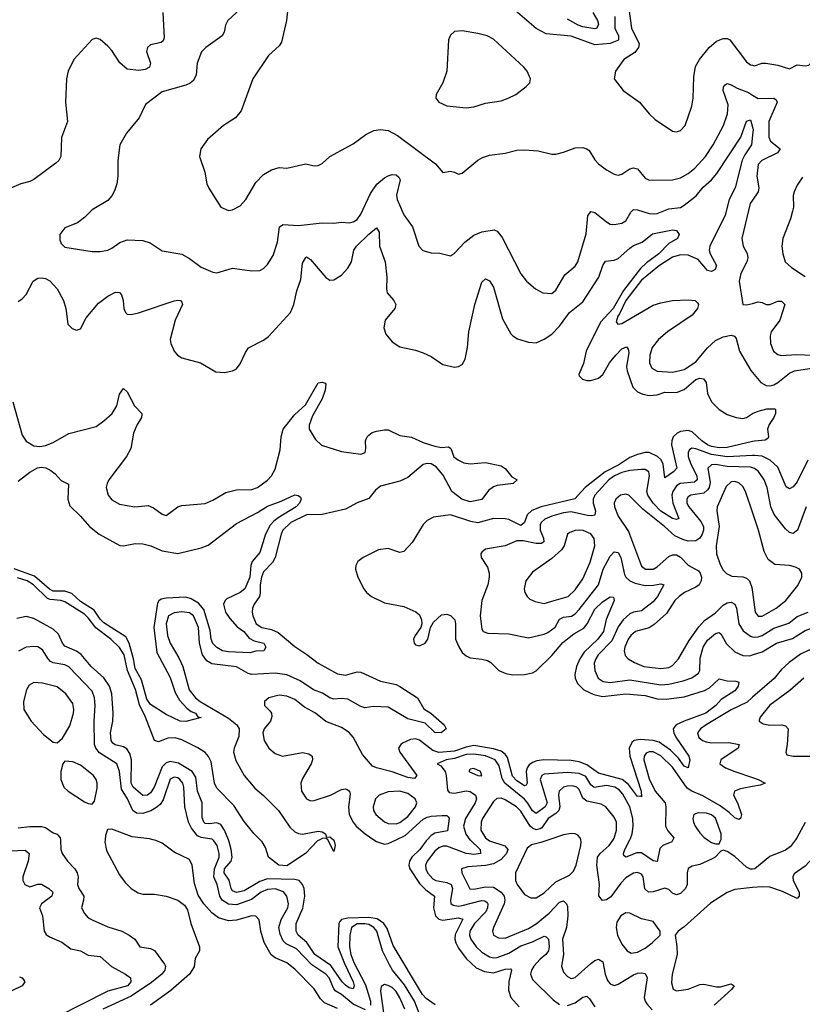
# Model space of a CAD drawing. Header units: inches. Extents: x 1552611 to 1694776, y 811966 to 917215.
# Tile 319 of 549: x 1636238 to 1640256, y 899155 to 904214. Entities that reach past the tile are written whole.
import ezdxf

# ---------------------------------------------------------------- set-up
doc = ezdxf.new("R2010")
doc.units = ezdxf.units.IN
doc.header["$MEASUREMENT"] = 0
for name, color, linetype in [('B6839', 7, 'Continuous'), ('B6849', 7, 'Continuous'), ('B6930', 7, 'Continuous'), ('B6940', 7, 'Continuous')]:
    doc.layers.add(name, color=color, linetype=linetype)

msp = doc.modelspace()

# ---------------------------------------------------------------- linework, layer by layer
at = {"layer": 'B6839', "color": 5}
for points, elevation in [([(1636446.5, 900000), (1636448.9, 899950), (1636456.5, 899930), (1636482.3, 899890), (1636520.8, 899850), (1636533, 899830), (1636537.2, 899810), (1636534.9, 899770), (1636540.8, 899750), (1636566.5, 899710), (1636565.8, 899690), (1636554.9, 899650), (1636570, 899620.3), (1636590, 899599.6), (1636609.3, 899589.3), (1636690, 899552.3), (1636761.6, 899530), (1636799.3, 899510), (1636828, 899490), (1636854, 899450), (1636910, 899440.6), (1636930, 899430.2), (1636980.3, 899360.3), (1636986.7, 899350), (1636983, 899330), (1636966.6, 899310), (1636913.7, 899266.3), (1636810, 899196.5), (1636665, 899130)], 840), ([(1636676.3, 900000), (1636675.3, 899990), (1636684.1, 899944.1), (1636750, 899820.5), (1636780, 899780), (1636810.1, 899750.1), (1636846.7, 899726.7), (1636870, 899720.2), (1636930, 899720.3), (1636990.3, 899710.3), (1637048.9, 899688.9), (1637084.2, 899664.2), (1637099.9, 899639.9), (1637116.9, 899570), (1637160.9, 899450), (1637160.3, 899430), (1637138.3, 899390), (1637132.7, 899347.3), (1637110.3, 899310), (1637014.5, 899225.5), (1636910, 899150.9)], 860), ([(1637870, 899133.4), (1637802.2, 899162.2), (1637782.5, 899182.5), (1637750, 899234.2), (1637650, 899335.3), (1637610, 899367.8), (1637550, 899393.3), (1637529.5, 899409.5), (1637492.5, 899472.5), (1637475.2, 899530), (1637467.9, 899588), (1637450, 899607.1), (1637429.8, 899609.8), (1637350, 899587.6), (1637310, 899583.9), (1637258.7, 899598.7), (1637224.3, 899624.3), (1637183.1, 899670), (1637154.7, 899714.7), (1637135.8, 899775.8), (1637123.5, 899870), (1637110, 899898.7), (1637030, 899936.4), (1636970, 899982.2), (1636936.5, 899996.5), (1636923.2, 900000)], 860), ([(1638013.7, 899126.3), (1637950, 899156), (1637890, 899204.8), (1637861.7, 899221.7), (1637850, 899233.7), (1637826.4, 899290), (1637810, 899309), (1637737.9, 899357.9), (1637659.5, 899439.5), (1637605.3, 899465.3), (1637590, 899480.6), (1637574.3, 899514.3), (1637567.5, 899550), (1637579.6, 899590), (1637614, 899650), (1637617.4, 899670), (1637609.2, 899710), (1637592.1, 899732.1), (1637550, 899748.4), (1637510, 899745), (1637477.5, 899730), (1637427, 899693), (1637350, 899666.4), (1637309.5, 899669.5), (1637277.4, 899690), (1637265.3, 899710), (1637251.5, 899770), (1637234.5, 899810), (1637238.7, 899850), (1637261.1, 899910), (1637261.5, 899930), (1637251.1, 899970), (1637234.9, 899994.9), (1637228.7, 900000)], 840), ([(1638371.2, 899151.2), (1638324.5, 899184.5), (1638305.7, 899205.7), (1638156.1, 899456.1), (1638124.3, 899544.3), (1638108.2, 899570), (1638073, 899593), (1638030, 899600.7), (1637922.4, 899597.6), (1637889.8, 899590.2), (1637880.8, 899579.2), (1637876.8, 899570), (1637871.7, 899450), (1637904.6, 899364.6), (1637950.1, 899270), (1637954.2, 899250), (1637950, 899234), (1637930, 899239.2), (1637910, 899252.1), (1637894.2, 899270), (1637834.5, 899354.5), (1637752.7, 899410), (1637712.7, 899472.7), (1637667.7, 899510), (1637656.4, 899530), (1637657.5, 899570), (1637691.5, 899648.5), (1637702.5, 899710), (1637698.5, 899750), (1637690.3, 899770.3), (1637672.1, 899790), (1637650, 899796.2), (1637510, 899798.7), (1637470, 899785), (1637390, 899737.1), (1637350, 899728.9), (1637330, 899738), (1637322.9, 899750), (1637312.4, 899792.4), (1637287.8, 899830), (1637289.6, 899850), (1637323.5, 899890), (1637328.3, 899910), (1637323.9, 899950), (1637313.2, 899990), (1637309.1, 900000)], 820), ([(1637778.1, 900000), (1637765.9, 899994.1), (1637705, 899930), (1637610, 899866.2), (1637567.8, 899870), (1637515.5, 899910), (1637499.6, 899959.6), (1637481.8, 899990), (1637471.7, 900000)], 780), ([(1637849.1, 900000), (1637850, 899999.3), (1637857.4, 899970), (1637850, 899939), (1637819.8, 899999.8), (1637819.6, 900000)], 780), ([(1638056.3, 900000), (1638070.4, 899990.4), (1638110, 899977.1), (1638130, 899980.8), (1638170.4, 900000)], 820), ([(1638329.4, 900000), (1638324.8, 899995.2), (1638292.6, 899950), (1638251.8, 899910), (1638239, 899890), (1638235.2, 899870), (1638241.7, 899850), (1638290, 899775.6), (1638323.2, 899743.1), (1638368.3, 899710), (1638362.1, 899650), (1638373.3, 899610), (1638390, 899592), (1638410, 899586.3), (1638490, 899599.3), (1638512.3, 899592.3), (1638473.7, 899513.7), (1638472.2, 899490), (1638476.6, 899470), (1638490, 899442.7), (1638530.6, 899390), (1638581.7, 899341.7), (1638623.4, 899323.4), (1638670, 899317.1), (1638730, 899335.2), (1638757, 899337), (1638762.8, 899330), (1638748.5, 899271.5), (1638747.1, 899227.1), (1638760.1, 899190), (1638801.7, 899141.7)], 820), ([(1638549.5, 900000), (1638550, 899999.4), (1638602.1, 899950), (1638603.6, 899930), (1638570, 899924.7), (1638530, 899929.4), (1638430, 899967.2), (1638410, 899967.2), (1638390, 899959), (1638370, 899941.1), (1638329.1, 899890), (1638321.5, 899870), (1638322.7, 899850), (1638331.1, 899830), (1638359.4, 899799.4), (1638374, 899790), (1638430, 899780.7), (1638452.8, 899770), (1638460.3, 899750), (1638450.1, 899690), (1638452, 899672), (1638463.2, 899663.2), (1638490, 899659.5), (1638510, 899662.4), (1638608.7, 899688.7), (1638626.3, 899686.3), (1638637.3, 899677.3), (1638641.2, 899670), (1638639.1, 899650), (1638630.5, 899629.5), (1638573.3, 899570), (1638549.3, 899530), (1638547.7, 899510), (1638553.6, 899490), (1638580.8, 899450), (1638610, 899421.8), (1638650, 899397.8), (1638670, 899393.1), (1638690, 899394.5), (1638750, 899416.6), (1638810, 899454.3), (1638870, 899475.5), (1638930, 899504.4), (1638941.2, 899501.2), (1638952.3, 899490), (1638956.6, 899450), (1638953.3, 899430), (1638939.5, 899410), (1638910, 899386.1), (1638877.4, 899350), (1638865.3, 899330), (1638859.8, 899310), (1638870, 899282.3), (1638976.9, 899176.9), (1639010, 899153.8)], 840), ([(1638642.6, 900000), (1638650, 899994.5), (1638728.3, 899968.3), (1638743.3, 899950), (1638737.5, 899930), (1638710, 899898.9), (1638670, 899876.8), (1638630, 899868.2), (1638539.3, 899860.7), (1638505.7, 899850), (1638508, 899830), (1638548.7, 899748.7), (1638570, 899745.5), (1638630, 899758.1), (1638670, 899755.7), (1638710, 899731), (1638725, 899710), (1638728.9, 899690), (1638725.7, 899670), (1638670.2, 899550), (1638665.4, 899530), (1638670.4, 899510), (1638696.1, 899496.1), (1638730, 899494.2), (1638850, 899543.3), (1638890, 899567.5), (1638956.3, 899623.7), (1639010, 899679.5), (1639030, 899685.4), (1639044.8, 899670), (1639050, 899656.4), (1639052.5, 899610), (1639044.5, 899550), (1639025.5, 899490), (1639029.3, 899410), (1639020.1, 899350), (1639030, 899319.5), (1639050, 899296.9), (1639070, 899287.2), (1639090, 899292.3), (1639170, 899364.8), (1639190, 899379.3), (1639210, 899386.7), (1639232.6, 899372.6), (1639243.5, 899310), (1639256.5, 899276.5), (1639270, 899259.1), (1639290, 899251.1), (1639310, 899257.4), (1639390, 899306), (1639410, 899313.8), (1639430, 899317.1), (1639450, 899312.6), (1639459.8, 899290), (1639444.3, 899190), (1639448.7, 899170), (1639457, 899157), (1639485.4, 899125.4)], 860), ([(1638955.2, 900000), (1638914.2, 899985.8), (1638866.1, 899973.9), (1638843.5, 899956.5), (1638783.9, 899830), (1638783.2, 899790), (1638791.3, 899770), (1638830, 899719.5), (1638862, 899702), (1638890, 899702.4), (1638930, 899726.7), (1638990, 899783.6), (1639061.5, 899818.5), (1639081.2, 899838.8), (1639095.7, 899870), (1639119.3, 899970), (1639121, 899990), (1639118.4, 900000)], 880), ([(1640000, 899849.3), (1639990, 899848.7), (1639970, 899858.5), (1639910, 899914), (1639870, 899940.5), (1639850, 899946.6), (1639838.5, 899941.5), (1639808, 899910), (1639790, 899900.4), (1639730, 899872.1), (1639690, 899864), (1639670, 899851.5), (1639664.1, 899830), (1639665.1, 899770), (1639656.6, 899750), (1639630, 899724.5), (1639610, 899717.1), (1639590, 899726.2), (1639570, 899744.4), (1639550, 899750.5), (1639490, 899732.2), (1639466, 899730), (1639447.7, 899747.7), (1639439.1, 899810), (1639430, 899823.1), (1639410, 899832), (1639390, 899828.4), (1639350, 899803.6), (1639323.5, 899776.5), (1639273.4, 899706.6), (1639250, 899691.2), (1639230, 899688.5), (1639211.7, 899711.7), (1639214.3, 899770), (1639200.3, 899870), (1639204.1, 899910), (1639218.1, 899930), (1639264.9, 899970), (1639284.5, 900000)], 860), ([(1639591.6, 900000), (1639586.3, 899990), (1639540.3, 899970), (1639524.4, 899955.6), (1639510, 899888.3), (1639490, 899892.4), (1639430, 899932), (1639407.2, 899932.8), (1639350, 899909.9), (1639340, 899920), (1639337.8, 899930), (1639344.9, 899950), (1639371.2, 900000)], 840), ([(1639769.1, 900000), (1639790, 899985.7), (1639810, 899978.4), (1639830, 899978.8), (1639838.5, 900000)], 860), ([(1636190, 899942.6), (1636266.2, 899946.2), (1636285.9, 899930), (1636281.5, 899890), (1636253.2, 899810), (1636254, 899790), (1636263.7, 899770), (1636290, 899758.2), (1636330, 899771.1), (1636350, 899772.4), (1636387.5, 899750), (1636407, 899730), (1636402, 899710), (1636349.1, 899670), (1636339.6, 899650), (1636355.4, 899610), (1636362.5, 899530), (1636373.7, 899513.7), (1636390, 899502), (1636453.2, 899473.2), (1636500.2, 899440.2), (1636550, 899428.6), (1636590, 899407.3), (1636650, 899400.1), (1636708.9, 899348.9), (1636780.8, 899310), (1636807.3, 899290), (1636808.8, 899270), (1636790.4, 899249.5), (1636690, 899222.3), (1636430, 899091)], 820), ([(1640000, 899754), (1639910, 899745), (1639870, 899729.8), (1639785.1, 899674.9), (1639650, 899552.2), (1639618.4, 899530), (1639603.8, 899510), (1639612.4, 899452.4), (1639612.8, 899410), (1639588.4, 899310), (1639584.3, 899264.3), (1639592.5, 899232.5), (1639610, 899223.7), (1639670, 899232.8), (1639730, 899257), (1639750, 899258.3), (1639815.4, 899244.6), (1639835.4, 899244.6), (1639890, 899259), (1639906, 899250), (1639892.8, 899230), (1639803, 899150)], 880), ([(1638289.3, 899109.3), (1638264.2, 899170), (1638213.8, 899253.8), (1638152.5, 899330), (1638136.6, 899356.6), (1638100.1, 899430), (1638070.9, 899530), (1638055.3, 899550), (1638030, 899564.5), (1638010, 899568.8), (1637970, 899567.4), (1637941.9, 899550), (1637932.5, 899507.5), (1637930.9, 899450), (1637938.7, 899410), (1637953.5, 899370), (1638014, 899254), (1638038.4, 899170), (1638039.7, 899150)], 840), ([(1636235.9, 899295.9), (1636250.5, 899290), (1636259, 899279), (1636264.4, 899270), (1636250.4, 899250), (1636196.7, 899223.3)], 780), ([(1638215.7, 899130), (1638190, 899188.1), (1638170, 899220.7), (1638150, 899240.2), (1638130, 899251.4), (1638110, 899255.6), (1638094.1, 899245.9), (1638090, 899222), (1638104.8, 899110)], 860), ([(1639050, 899148.1), (1639090, 899162.3), (1639130, 899191.5), (1639150, 899196.9), (1639163.5, 899183.5), (1639190, 899141.1)], 840)]:
    msp.add_lwpolyline(points, dxfattribs=dict(at, elevation=elevation))
at = {"layer": 'B6839', "color": 5, "elevation": 880}
msp.add_lwpolyline([(1639350, 899624.7), (1639324.2, 899610), (1639304.2, 899575.8), (1639300.2, 899550), (1639307.9, 899510), (1639330, 899464), (1639356.1, 899430), (1639377.8, 899417.8), (1639410, 899421.7), (1639450, 899442.4), (1639486, 899470), (1639526.3, 899510), (1639526.6, 899530), (1639490, 899579.2), (1639430, 899594.5), (1639370, 899623.5)], close=True, dxfattribs=at)
at = {"layer": 'B6849', "color": 5}
for points, elevation in [([(1640220.4, 900000), (1640195.2, 899964.8), (1640170, 899946.2), (1640090, 899913.5), (1640012.7, 899850), (1640000, 899849.3)], 860), ([(1640359.1, 900000), (1640313.2, 899910), (1640270, 899865), (1640214.9, 899825.1), (1640207.8, 899810), (1640209.6, 899790), (1640239.8, 899730), (1640239.8, 899710), (1640230, 899697.4), (1640154.2, 899734.1), (1640090, 899756.8), (1640050, 899758.9), (1640000, 899754)], 880)]:
    msp.add_lwpolyline(points, dxfattribs=dict(at, elevation=elevation))
at = {"layer": 'B6930', "color": 5}
for points, elevation in [([(1637616.9, 904290), (1637607.8, 904210), (1637582, 904098), (1637570, 904079.3), (1637515.5, 904030), (1637434, 903910), (1637374.3, 903745.7), (1637345.5, 903710), (1637284.9, 903670), (1637201.7, 903598.3), (1637168, 903550), (1637161.6, 903510), (1637188, 903430), (1637199.3, 903370), (1637208.8, 903348.8), (1637270, 903251), (1637310, 903233.4), (1637330, 903237.1), (1637370, 903258), (1637398.7, 903290), (1637450, 903378), (1637490, 903418), (1637530, 903442), (1637570, 903454), (1637610, 903450.7), (1637707.5, 903472.5), (1637750, 903463), (1637770, 903463.8), (1637790, 903475.5), (1637829.8, 903510.2), (1637950, 903575.5), (1638015.7, 903624.3), (1638055.9, 903644.1), (1638090, 903650.3), (1638130, 903643.9), (1638178, 903618), (1638373.1, 903473.1), (1638410, 903427.7), (1638450, 903434.9), (1638470, 903430.4), (1638490, 903419.3), (1638510, 903424.4), (1638590, 903491.7), (1638613.7, 903506.3), (1638650, 903518.3), (1638730, 903527.6), (1638790, 903542.6), (1638830, 903545.3), (1638899.9, 903539.9), (1638970, 903523), (1638990, 903522.4), (1639030, 903532.2), (1639090, 903556), (1639130, 903557.6), (1639150, 903550.6), (1639160.9, 903540.9), (1639190, 903494), (1639210, 903473.4), (1639250, 903442), (1639290, 903419.3), (1639310, 903414.4), (1639330, 903420.3), (1639370, 903446.7), (1639390, 903452.8), (1639410, 903447.2), (1639450, 903399.5), (1639470, 903388.9), (1639590, 903391.1), (1639630, 903401.1), (1639670, 903423), (1639705, 903450), (1639758.9, 903510), (1639798.7, 903570), (1639850.6, 903670), (1639871.6, 903730), (1639875.6, 903775.6), (1639849.9, 903850), (1639851.7, 903868.3), (1639860.4, 903879.6), (1639870, 903886.5), (1639890, 903879.7), (1639921.5, 903861.5), (1639979, 903839), (1640000, 903826.7)], 860), ([(1636972, 904250), (1636979.9, 904120.1), (1636974.4, 904105.6), (1636963.4, 904096.6), (1636910, 904084.7), (1636894, 904070), (1636888.1, 904050), (1636909, 903990), (1636904.2, 903970), (1636881.5, 903958.5), (1636850, 903952.2), (1636790, 903959.8), (1636752, 903991.9), (1636710, 904055.8), (1636690, 904078), (1636650, 904112), (1636630, 904118), (1636610, 904112.3), (1636514.9, 904010), (1636486, 903950), (1636477.1, 903910), (1636473, 903790), (1636483.1, 903690), (1636451.6, 903608.5), (1636449.1, 903510), (1636438.9, 903490), (1636423.5, 903476.5), (1636310, 903393.1), (1636290, 903382), (1636242.8, 903370), (1636194.8, 903350)], 820), ([(1637370.9, 904269.1), (1637306, 904210), (1637295, 904185), (1637287.3, 904150), (1637276.5, 904130), (1637193.8, 904070), (1637171.9, 904048.1), (1637149.3, 903990), (1637143.6, 903930), (1637130, 903902), (1637112.7, 903887.3), (1637090, 903877.4), (1636970, 903842.7), (1636882.8, 903777.2), (1636850.2, 903709.8), (1636785.7, 903630), (1636752.2, 903570), (1636741.3, 903490), (1636741.6, 903410), (1636736.4, 903370), (1636725.1, 903334.9), (1636710, 903309.2), (1636690, 903284.5), (1636610, 903236.2), (1636570, 903197), (1636534, 903170), (1636470, 903144.5), (1636443.8, 903110), (1636443.4, 903083.4), (1636450, 903064), (1636470, 903044.4), (1636610, 903023.1), (1636650, 903023.1), (1636689.7, 903030.3), (1636710, 903039.3), (1636751.1, 903068.9), (1636790, 903083.1), (1636870, 903079.5), (1636906.7, 903066.7), (1636970, 903026.7), (1637070, 903008.2), (1637110, 902986.7), (1637170, 902941.5), (1637230, 902916), (1637250, 902913.1), (1637330, 902936.8), (1637430, 902923.8), (1637470, 902925.5), (1637490, 902935.8), (1637510, 902955.8), (1637538.4, 903001.6), (1637561.1, 903070), (1637571.3, 903150), (1637590, 903160.7), (1637670, 903156.1), (1637790, 903170.2), (1637850, 903167.6), (1637890, 903173.4), (1637930, 903170.2), (1637950, 903174.7), (1637970, 903187.7), (1637990, 903213.8), (1638039.4, 903320.6), (1638071.2, 903368.8), (1638110, 903401), (1638130, 903411.9), (1638150, 903418.8), (1638170, 903417.3), (1638185.2, 903405.2), (1638191, 903390), (1638172.5, 903312.5), (1638175.9, 903290), (1638210, 903210.4), (1638254.6, 903150), (1638286.7, 903050), (1638307.8, 903027.8), (1638350, 903016.4), (1638394.4, 903014.4), (1638450, 903000.7), (1638470, 903013.4), (1638523, 903070), (1638570, 903106.2), (1638610, 903123.2), (1638674.1, 903134.1), (1638690, 903127), (1638715.1, 903095.1), (1638810, 902908), (1638839.3, 902870), (1638885.5, 902830), (1638924, 902810), (1638970, 902806.8), (1638990, 902823.6), (1639037.1, 902902.9), (1639090, 902947), (1639103.9, 902970), (1639146.5, 903113.5), (1639154.9, 903205.1), (1639170, 903228.8), (1639190, 903222.4), (1639250, 903174.7), (1639270, 903163.9), (1639290, 903160.7), (1639330, 903167.5), (1639350, 903179.7), (1639375.7, 903224.3), (1639390, 903237.8), (1639410, 903237.5), (1639470, 903218.1), (1639490, 903216), (1639510, 903218.6), (1639570, 903241.4), (1639630, 903249.5), (1639650, 903260.7), (1639711, 903309), (1639746.2, 903353.8), (1639789.3, 903390.7), (1639816.6, 903423.4), (1639940.8, 903610), (1639970, 903692), (1639990, 903698.4), (1640000, 903661.3)], 840), ([(1639293.2, 904230), (1639293.2, 904170), (1639312.1, 904130), (1639312.3, 904107.7), (1639269.4, 904090.6), (1639190, 904084.6), (1639070, 904129.2), (1638940.8, 904140.8), (1638890, 904169), (1638770, 904270.7)], 860), ([(1639179.8, 904250), (1639205.2, 904210), (1639209.5, 904190), (1639200.3, 904170), (1639190, 904165.9), (1639130, 904177), (1639105.4, 904185.4), (1639050, 904216.3)], 840), ([(1639365.1, 904270), (1639379.6, 904170), (1639418.6, 904090), (1639415.5, 904070), (1639395.7, 904044.3), (1639339.3, 904010), (1639296.3, 903950), (1639290.7, 903910), (1639336.3, 903850), (1639420.4, 903790), (1639469.3, 903729.3), (1639500.4, 903700.4), (1639590, 903641.3), (1639610, 903638), (1639630, 903643.6), (1639654.7, 903670), (1639688, 903770), (1639695.3, 903810), (1639699.6, 903920.4), (1639707.3, 903972.7), (1639728.2, 904010), (1639777.6, 904070), (1639815.8, 904104.1), (1639850, 904117.7), (1639870, 904116.9), (1639883.8, 904110), (1639970, 903997.1), (1639990, 903981.6), (1640000, 903979.4)], 880), ([(1640000, 903620.3), (1639994.8, 903570), (1639960.2, 903519.8), (1639947.3, 903492.7), (1639911.8, 903350), (1639881, 903290), (1639860.4, 903210), (1639781.1, 903050), (1639778.7, 903030), (1639783.1, 903010), (1639815.2, 902950), (1639809.3, 902930.7), (1639790, 902920.6), (1639770, 902925), (1639721.4, 902981.4), (1639670, 903004.3), (1639630, 903005.9), (1639590, 902994.2), (1639522.1, 902950), (1639430, 902874.5), (1639350.8, 902770), (1639318.2, 902701.8), (1639308.3, 902690), (1639300.9, 902660.9), (1639308.4, 902648.4), (1639330, 902652.6), (1639490, 902746.4), (1639530, 902759.3), (1639590.2, 902770.2), (1639670, 902774.4), (1639706, 902770), (1639718.5, 902758.5), (1639723.1, 902750), (1639717.4, 902730), (1639690, 902696.3), (1639564.3, 902610), (1639518.4, 902570), (1639486, 902530), (1639472.7, 902490), (1639471.1, 902450), (1639483.3, 902423.3), (1639510, 902407.3), (1639590, 902403.4), (1639650, 902416.9), (1639710, 902456.3), (1639770, 902528), (1639810, 902564.6), (1639850, 902584.5), (1639890, 902593), (1639907.8, 902587.8), (1639916.3, 902576.3), (1639933.8, 902510), (1639991.2, 902411.2), (1640000, 902400.9)], 840), ([(1640000, 903287.2), (1639988.1, 903270), (1639946.2, 903090), (1639952.4, 903050), (1639972.6, 903012.6), (1639976.1, 902990), (1639971.1, 902968.9), (1639940.2, 902910), (1639932.5, 902870), (1639950, 902751), (1639970, 902748.2), (1640000, 902756)], 860), ([(1636230, 902766.3), (1636250, 902778.9), (1636270, 902802), (1636306.6, 902870), (1636330, 902885.5), (1636350, 902888.1), (1636370, 902884.2), (1636392.3, 902872.3), (1636430, 902830.3), (1636462.7, 902770), (1636474.4, 902730), (1636484.2, 902650), (1636506.5, 902626.5), (1636530, 902618.7), (1636550, 902624.9), (1636578.8, 902681.2), (1636642.4, 902757.6), (1636690, 902793.1), (1636730, 902813.2), (1636750, 902812.6), (1636759.8, 902799.8), (1636769.3, 902770), (1636772.8, 902730), (1636781.1, 902710), (1636790, 902701.1), (1636810, 902699.6), (1636848.1, 902708.1), (1637030, 902768.4), (1637050, 902772.8), (1637062.8, 902770), (1637070, 902762.8), (1637072.8, 902750), (1637036.3, 902670), (1637010.4, 902570.3), (1637013.7, 902550), (1637030.4, 902510), (1637048, 902490), (1637070, 902477), (1637166.8, 902450), (1637244.8, 902404.8), (1637290, 902401.3), (1637330, 902408.7), (1637350, 902420.4), (1637370, 902444.9), (1637396.2, 902503.8), (1637413.2, 902526.8), (1637490, 902567.2), (1637514.8, 902585.2), (1637627.3, 902710), (1637644.6, 902750), (1637660, 902820), (1637680.8, 902879.2), (1637690, 902962.8), (1637707.5, 902992.5), (1637710, 902994.9), (1637730, 902981.3), (1637810, 902889.1), (1637830, 902874.7), (1637850, 902876.3), (1637890, 902900.6), (1637923.3, 902936.8), (1637940.7, 902970), (1637953.5, 903030), (1637967.3, 903050), (1638030, 903112.1), (1638070, 903143.7), (1638082.8, 903122.8), (1638085.8, 903050), (1638114.5, 902970), (1638123.3, 902890), (1638121.4, 902830), (1638125.1, 902810), (1638158.6, 902770), (1638169.3, 902750), (1638163.2, 902730), (1638114.4, 902670), (1638107.6, 902630), (1638117.1, 902597.1), (1638150, 902559.1), (1638190, 902533.4), (1638270, 902515.5), (1638310, 902501.3), (1638350, 902482.6), (1638410, 902441.3), (1638470, 902429.1), (1638490, 902431.6), (1638510, 902442.6), (1638525.8, 902470), (1638537, 902530), (1638544.2, 902610), (1638573.9, 902750), (1638610, 902864.4), (1638630, 902882), (1638650, 902872), (1638670, 902839.5), (1638716.6, 902676.6), (1638760.1, 902600.1), (1638770, 902588.8), (1638794.1, 902574.1), (1638850, 902556), (1638890, 902553.1), (1638930, 902571.4), (1638970, 902598.5), (1639010, 902639.6), (1639061.4, 902710), (1639130, 902763.7), (1639212, 902890), (1639231.7, 902950), (1639246.4, 902973.6), (1639290, 902977.5), (1639310, 902986.6), (1639370, 903040.1), (1639390, 903052.8), (1639434, 903070), (1639486.3, 903113.7), (1639590, 903133.4), (1639610.4, 903130.4), (1639624.6, 903110), (1639614.7, 903090), (1639570, 903063.7), (1639518.9, 903010), (1639455.5, 902964.5), (1639424.8, 902935.2), (1639338.3, 902821.7), (1639285.6, 902730), (1639220, 902660), (1639146.8, 902510), (1639133.1, 902446.9), (1639108.1, 902390), (1639110, 902384.4), (1639126.9, 902366.9), (1639150, 902359.3), (1639170, 902359.3), (1639210, 902372.4), (1639232.1, 902390), (1639265.4, 902450), (1639298.4, 902490), (1639330, 902522.1), (1639352.8, 902532.8), (1639361.6, 902521.6), (1639364.5, 902504.5), (1639354.2, 902430), (1639356.9, 902410), (1639386.3, 902326.3), (1639410, 902302.3), (1639436.4, 902290), (1639470, 902283.3), (1639510, 902286.6), (1639550, 902299.1), (1639610, 902298.8), (1639650, 902313.2), (1639710, 902364.8), (1639730, 902372.6), (1639748.3, 902368.3), (1639762, 902350), (1639770, 902293.4), (1639790.2, 902250), (1639829.1, 902210), (1639870, 902185), (1639917.3, 902170), (1639950, 902165.2), (1639970, 902169.3), (1640000, 902189.7)], 820), ([(1636203.2, 902250), (1636250, 902079.1), (1636270, 902048.2), (1636310, 902024.4), (1636341.4, 902021.4), (1636370, 902026.3), (1636410, 902042), (1636490, 902087.7), (1636630, 902123.9), (1636670, 902152.1), (1636712.1, 902190), (1636735.6, 902230), (1636750, 902289.1), (1636770, 902318.9), (1636790, 902301.5), (1636826.9, 902230), (1636864.5, 902190), (1636864.3, 902184.3), (1636863.5, 902170), (1636838.9, 902130), (1636822.3, 902090), (1636808, 902010), (1636785.4, 901970), (1636696.1, 901850), (1636686.7, 901830), (1636682.4, 901810), (1636691.4, 901770), (1636710, 901746.9), (1636750, 901724.1), (1636828.8, 901711.2), (1636897.5, 901717.5), (1636925.3, 901705.3), (1636970, 901673.4), (1636990, 901666.8), (1637049, 901710), (1637070, 901717.3), (1637190, 901728), (1637230, 901745.5), (1637296.3, 901783.7), (1637350, 901798.5), (1637430, 901800.3), (1637458, 901810), (1637510, 901848.2), (1637530, 901870.4), (1637550, 901903.8), (1637575.8, 902004.2), (1637579.9, 902070), (1637590, 902110.3), (1637650, 902184.9), (1637704.6, 902235.4), (1637770, 902347.4), (1637790, 902351.1), (1637806.7, 902346.7), (1637810, 902341), (1637806.4, 902310), (1637790, 902266.4), (1637741.7, 902178.3), (1637724, 902130), (1637724.7, 902110), (1637756.3, 902056.3), (1637786.8, 902026.8), (1637890, 901995.7), (1637990, 901980.5), (1638010.7, 901990), (1638015.7, 902010), (1638013.9, 902050), (1638021, 902070), (1638030, 902079.6), (1638048.1, 902091.9), (1638070, 902098.7), (1638110, 902107.1), (1638130, 902105.8), (1638190, 902077.6), (1638250, 902068.5), (1638310, 902041.5), (1638370, 902022.3), (1638403.9, 902016.1), (1638439, 902019), (1638451.1, 902011.1), (1638467.5, 901967.5), (1638490, 901950.3), (1638517.5, 901937.5), (1638550, 901931.3), (1638630, 901939), (1638710, 901921.6), (1638730, 901907.3), (1638764.4, 901864.4), (1638791.3, 901850), (1638772, 901830), (1638690, 901819.8), (1638670, 901812.6), (1638645.1, 901794.9), (1638610, 901748.3), (1638550, 901736.1), (1638507.2, 901750), (1638456.5, 901790), (1638412.8, 901872.8), (1638376.8, 901916.8), (1638350, 901931.5), (1638330, 901933.2), (1638310, 901928.2), (1638230, 901861.9), (1638190, 901843.4), (1638090, 901817.3), (1638064.2, 901795.8), (1638030, 901753.9), (1637970, 901731.9), (1637910, 901699), (1637790, 901671.3), (1637710, 901669.8), (1637629, 901631), (1637588.4, 901590), (1637579.4, 901570), (1637549.4, 901450), (1637535.6, 901424.4), (1637490, 901377.4), (1637479.3, 901350), (1637471.7, 901310), (1637473.2, 901266.8), (1637468.1, 901250), (1637441.1, 901210), (1637432.9, 901190), (1637431.1, 901170), (1637435.4, 901150), (1637451.1, 901110), (1637480.8, 901090), (1637530, 901079.8), (1637564.5, 901064.5), (1637650, 900992.2), (1637712, 900952), (1637770, 900906.7), (1637870, 900853.3), (1637910, 900845.6), (1637970, 900863.5), (1637990, 900861.6), (1638090, 900814.6), (1638170, 900797), (1638190, 900788), (1638279.6, 900730), (1638313.2, 900673.2), (1638348.8, 900650), (1638416.3, 900590), (1638426.8, 900570), (1638401, 900550), (1638370, 900551.1), (1638319.3, 900599.3), (1638230, 900621.6), (1638130, 900681.8), (1638054.6, 900685.4), (1638010, 900678.5), (1637990, 900684.5), (1637922.1, 900722.1), (1637890, 900726.4), (1637850, 900723.1), (1637830, 900728.7), (1637792.6, 900752.6), (1637746.9, 900770), (1637677.4, 900817.4), (1637610, 900846.7), (1637550, 900855.2), (1637429.7, 900849.7), (1637410, 900854.3), (1637350, 900888), (1637224.4, 900904.4), (1637198.6, 900918.6), (1637175.7, 900950), (1637161.2, 901010), (1637156.3, 901090), (1637130, 901149.9), (1637110, 901165.3), (1637070, 901171.6), (1637030, 901166), (1637001.8, 901150), (1636989.7, 901110), (1636996.4, 901050), (1637010.8, 901010), (1637054.6, 900934.6), (1637074.6, 900890), (1637108.6, 900770), (1637139.9, 900730), (1637165.1, 900710), (1637310, 900624.2), (1637351.7, 900590), (1637363.8, 900570), (1637362.4, 900530), (1637338.3, 900470), (1637335.1, 900450), (1637346.9, 900406.9), (1637390.9, 900330), (1637445.3, 900265.3), (1637490, 900227.9), (1637566.1, 900150), (1637624.1, 900064.1), (1637650, 900040.5), (1637670, 900031.8), (1637690, 900029.4), (1637770, 900043.5), (1637790, 900041.6), (1637807.4, 900030), (1637812.8, 900012.8), (1637830, 900014.7), (1637849.1, 900000)], 780), ([(1640000, 902046.2), (1639870, 902015.2), (1639830, 902013.5), (1639790, 902020.5), (1639769.9, 902030), (1639739.4, 902050), (1639690, 902096.2), (1639670, 902103.1), (1639630, 902097.7), (1639614.2, 902090), (1639593.3, 902070), (1639585.3, 902050), (1639585.1, 902030), (1639611.4, 901910), (1639594.4, 901890), (1639550, 901859.7), (1639541.4, 901930), (1639531.5, 901951.5), (1639513, 901970), (1639470, 901989.9), (1639450, 901989.9), (1639410, 901980.3), (1639370, 901965), (1639313.2, 901926.8), (1639243.8, 901890), (1639141.6, 901810), (1639088.9, 901751.1), (1638914.4, 901710), (1638867.9, 901692.1), (1638843.6, 901670), (1638829.4, 901630), (1638810, 901615.3), (1638750, 901645.4), (1638730, 901648.8), (1638670, 901650.8), (1638590, 901628.8), (1638554.8, 901634.8), (1638450.2, 901669.8), (1638363.2, 901656.8), (1638330, 901640.5), (1638310, 901620.7), (1638252.2, 901527.8), (1638210, 901481.6), (1638190, 901476.2), (1638130, 901496.4), (1638080.7, 901490), (1638000.7, 901450), (1637974, 901430), (1637963, 901410), (1637961.6, 901390), (1637973, 901350), (1638004.9, 901290), (1638019.1, 901270), (1638044, 901250), (1638110, 901217.8), (1638210, 901198.8), (1638271.1, 901171.1), (1638290, 901154.9), (1638301.5, 901130), (1638302.8, 901110), (1638297.4, 901090), (1638267.8, 901050), (1638259.3, 901030), (1638262.4, 901010), (1638270, 901002.4), (1638290, 900996.8), (1638318.8, 901010), (1638333.4, 901030), (1638347.8, 901090), (1638362.1, 901117.9), (1638404.2, 901155.8), (1638430, 901159.4), (1638450, 901151.7), (1638471.3, 901130), (1638475.6, 901110), (1638475.8, 901030), (1638490, 900994.7), (1638510, 900963), (1638530, 900944.8), (1638550, 900934.2), (1638610, 900928.6), (1638640.3, 900920.3), (1638657.4, 900910), (1638697.6, 900870), (1638733.8, 900853.9), (1638770, 900847.2), (1638830, 900848.7), (1638870, 900858.3), (1638890, 900868.7), (1638970, 900946.3), (1639026.6, 901013.5), (1639082.6, 901057.4), (1639133.5, 901086.5), (1639150.6, 901109.4), (1639190, 901185.1), (1639230, 901223), (1639270, 901247.6), (1639285.8, 901245.8), (1639290.2, 901230), (1639249, 901131), (1639235.7, 901070), (1639206.7, 901030), (1639136.3, 900963.7), (1639114.4, 900930), (1639096, 900890), (1639088.4, 900850), (1639090.1, 900830), (1639102.5, 900802.5), (1639134.3, 900770), (1639186.1, 900746.1), (1639230, 900736.5), (1639350, 900750.4), (1639450, 900740.7), (1639510, 900724.6), (1639557.5, 900722.5), (1639650, 900733.7), (1639753.4, 900766.6), (1639779.1, 900780.9), (1639830, 900826.9), (1639870, 900816.3), (1639915, 900815), (1639930, 900810.3), (1639926.7, 900790), (1639910, 900764.5), (1639839.6, 900720.4), (1639811.6, 900690), (1639760.1, 900650), (1639649.5, 900610), (1639608.2, 900590), (1639593.4, 900570), (1639595.6, 900550), (1639606.5, 900526.5), (1639673.2, 900430), (1639678.4, 900410), (1639670, 900369.8), (1639650, 900378.9), (1639619.7, 900419.7), (1639580, 900460), (1639520.8, 900500.8), (1639490, 900509.7), (1639424, 900516), (1639393.4, 900510), (1639380.7, 900499.3), (1639367.2, 900470), (1639370.4, 900430), (1639428.2, 900250), (1639430, 900221.2), (1639424.8, 900224.8), (1639410, 900222.7), (1639364, 900284), (1639330.4, 900310.4), (1639210, 900341.4), (1639150, 900385.2), (1639110, 900399.8), (1639070, 900407.7), (1638929.3, 900410.7), (1638893.7, 900406.3), (1638870, 900397.6), (1638854.2, 900385.8), (1638843.2, 900370), (1638838.3, 900350), (1638843.7, 900290), (1638839, 900281), (1638830, 900276.7), (1638790, 900302.3), (1638767.4, 900327.4), (1638743.1, 900423.1), (1638730, 900440.3), (1638710, 900454.7), (1638670, 900467.7), (1638570, 900483.9), (1638530, 900476.1), (1638470, 900455.2), (1638390, 900448.5), (1638359.3, 900459.3), (1638290, 900512.2), (1638270, 900519.1), (1638244.8, 900515.2), (1638203.9, 900496.1), (1638194, 900490), (1638182.9, 900470), (1638190.1, 900450), (1638276.8, 900330), (1638265.5, 900314.5), (1638230, 900319.5), (1638150, 900349.1), (1638070, 900369), (1638050, 900377.9), (1637998.3, 900438.3), (1637950, 900527.2), (1637930, 900551.6), (1637890, 900577.1), (1637810, 900608.2), (1637756.6, 900650), (1637700.8, 900680.8), (1637650, 900720.7), (1637610, 900737.3), (1637570, 900742.2), (1637516.9, 900730), (1637494.4, 900710), (1637494.2, 900690), (1637522.4, 900662.4), (1637530.5, 900650), (1637532.9, 900632.9), (1637525.1, 900610), (1637492.1, 900570), (1637486.6, 900550), (1637493.2, 900510), (1637517.6, 900470), (1637550, 900442.9), (1637587.7, 900430), (1637690, 900447.7), (1637722.3, 900442.3), (1637740.2, 900430), (1637741.6, 900410), (1637734.8, 900390), (1637690, 900315.3), (1637681.6, 900290), (1637684.5, 900250), (1637710.3, 900210), (1637730, 900200.4), (1637750, 900200.9), (1637834.2, 900230), (1637890, 900259.1), (1637910, 900262), (1637918.7, 900258.7), (1637931.7, 900250), (1637934.7, 900234.7), (1637926.2, 900170), (1637929.6, 900129.6), (1637949.2, 900090), (1637965.4, 900070), (1638012.2, 900030), (1638056.3, 900000)], 820), ([(1640000, 901974.4), (1639870, 901968), (1639790, 901979.2), (1639710, 902008.4), (1639688.6, 902011.4), (1639676.6, 902003.4), (1639670, 901991.5), (1639669.7, 901970), (1639683.9, 901930), (1639714.7, 901870), (1639716.9, 901850), (1639701.9, 901838.1), (1639629.1, 901830.9), (1639610, 901817.9), (1639591.5, 901790), (1639586.8, 901770), (1639590.9, 901730), (1639621.7, 901650), (1639610, 901645.3), (1639590, 901650.5), (1639529, 901689), (1639490.9, 901730), (1639463, 901770), (1639457.7, 901790), (1639471.1, 901870), (1639468.7, 901890), (1639450, 901902.7), (1639430, 901902.9), (1639370, 901898), (1639330, 901887.5), (1639291.5, 901870), (1639263, 901850), (1639190.1, 901770), (1639182.1, 901750), (1639181.6, 901730), (1639193.7, 901690), (1639191.4, 901668.6), (1639175.2, 901664.8), (1639153.3, 901666.7), (1639070, 901685.3), (1639030, 901680.3), (1638970, 901662.1), (1638933.2, 901646.8), (1638914.6, 901630), (1638910, 901618.9), (1638909.7, 901590), (1638927.9, 901550), (1638928.2, 901530), (1638916.9, 901523.1), (1638890, 901521.8), (1638823.3, 901536.7), (1638790, 901535.8), (1638730, 901509.7), (1638630, 901494), (1638610, 901477.2), (1638604.9, 901470), (1638607.3, 901450), (1638640.3, 901400.3), (1638648.7, 901370), (1638648.9, 901350), (1638640.9, 901310), (1638611.1, 901228.9), (1638602.2, 901150), (1638610, 901082), (1638617.6, 901070), (1638640.8, 901060.8), (1638750, 901057.5), (1638850, 901038), (1638930, 901056), (1638950, 901064.8), (1638986.7, 901093.2), (1639010, 901133.7), (1639030, 901143.6), (1639071.7, 901148.3), (1639090, 901160.4), (1639110, 901182.3), (1639209, 901310), (1639234.1, 901390), (1639270, 901458), (1639290, 901479.7), (1639310, 901475.2), (1639324.8, 901450), (1639343.1, 901363.1), (1639350, 901348.8), (1639370.7, 901330.7), (1639398.4, 901318.4), (1639450, 901306.9), (1639492.4, 901307.6), (1639530, 901315), (1639544.4, 901310), (1639512.8, 901250), (1639490, 901221.7), (1639430, 901176.1), (1639390, 901168.8), (1639370, 901160.2), (1639336.6, 901130), (1639310, 901094.1), (1639277.3, 901022.7), (1639208.2, 900950), (1639195.1, 900930), (1639187.7, 900907.7), (1639190.1, 900870), (1639208.1, 900830), (1639233.3, 900813.3), (1639270, 900808.4), (1639370, 900821.5), (1639530, 900795.7), (1639570, 900799.3), (1639643.5, 900816.5), (1639688.1, 900831.9), (1639723.2, 900856.8), (1639730.4, 900870), (1639732.4, 900932.4), (1639747.2, 900990), (1639770, 901026.2), (1639810, 901059.2), (1639830, 901064.2), (1639837.5, 901057.5), (1639867, 901007), (1639910, 900966.4), (1639950, 900946.9), (1639985.9, 900945.9), (1640000, 900950.3)], 840), ([(1636230, 901842.1), (1636290, 901889.2), (1636328.8, 901911.2), (1636350, 901914.9), (1636371, 901911), (1636397.9, 901897.8), (1636420, 901880), (1636450, 901845.5), (1636487.7, 901827.7), (1636484.7, 901750), (1636495.3, 901715.3), (1636550, 901663.1), (1636595.6, 901610), (1636645.3, 901570), (1636752.5, 901512.5), (1636770.8, 901510.8), (1636830, 901521.8), (1636870, 901519.9), (1636910.4, 901510.4), (1636970, 901484.2), (1637050, 901471.5), (1637170, 901500.5), (1637205.6, 901514.4), (1637350, 901624.6), (1637459.2, 901680.8), (1637510, 901713.7), (1637580.5, 901739.5), (1637650, 901772), (1637668.3, 901768.3), (1637679.5, 901759.5), (1637683, 901750), (1637674, 901730), (1637657, 901710), (1637565.6, 901654.4), (1637542.1, 901637.8), (1637523.1, 901616.9), (1637500.1, 901570), (1637470, 901476.3), (1637430.8, 901429.2), (1637424.3, 901410), (1637419.3, 901350), (1637393.2, 901290), (1637369.1, 901270), (1637301.7, 901238.3), (1637292.8, 901230), (1637284.6, 901210), (1637294.8, 901170), (1637316.1, 901136.1), (1637354.9, 901094.9), (1637388, 901070), (1637415.2, 901035.2), (1637441.6, 901021.6), (1637490.7, 901010), (1637500.7, 900990), (1637492, 900970), (1637450, 900969), (1637419.3, 900960.7), (1637310, 900965), (1637279.5, 900970), (1637250, 900987.5), (1637230, 901008.3), (1637220.4, 901030), (1637215.8, 901075.7), (1637182.4, 901182.4), (1637155.1, 901215.2), (1637118.3, 901238.3), (1637090, 901246.2), (1636990, 901241.5), (1636963.9, 901236.1), (1636951.7, 901228.4), (1636944.4, 901215.6), (1636926.2, 901090), (1636942.4, 900962.4), (1637010, 900834.3), (1637036.3, 900756.3), (1637057.9, 900717.9), (1637095.8, 900675.8), (1637118.9, 900658.9), (1637140.7, 900650), (1637152.2, 900632.2), (1637170, 900628), (1637090, 900607), (1637062, 900610), (1636990, 900643.1), (1636910, 900695.4), (1636890, 900723.2), (1636862.3, 900822.3), (1636830, 900880.2), (1636822.4, 900930), (1636800.2, 901010), (1636781.9, 901041.9), (1636670, 901114.7), (1636650, 901134.2), (1636619.3, 901179.3), (1636550, 901224.2), (1636505.1, 901265.1), (1636470, 901277.2), (1636410, 901276.8), (1636390, 901288.2), (1636314.4, 901354.4), (1636210, 901392.7)], 760), ([(1640000, 901910.9), (1639990, 901913.9), (1639870, 901918.6), (1639810, 901928.7), (1639790, 901926.9), (1639770.8, 901910), (1639783.7, 901836.3), (1639777.7, 901810), (1639770, 901797.2), (1639750, 901780.5), (1639683.1, 901770), (1639670, 901761.2), (1639663.3, 901750), (1639663.3, 901730), (1639672.6, 901710), (1639735.5, 901635.5), (1639748.2, 901610), (1639748.6, 901590), (1639742.6, 901570), (1639730, 901549.3), (1639710, 901536.6), (1639670, 901535), (1639642.4, 901542.4), (1639601.8, 901561.8), (1639548.7, 901610), (1639438, 901698), (1639364.5, 901770), (1639350, 901776.1), (1639322.4, 901770), (1639297.8, 901750), (1639290.2, 901729.8), (1639292, 901710), (1639310, 901662.6), (1639363.6, 901583.6), (1639430, 901405.4), (1639450.8, 901390.8), (1639490, 901390.8), (1639510, 901402.6), (1639570, 901455), (1639590, 901464.5), (1639610, 901464.6), (1639630, 901451.9), (1639670, 901410.9), (1639722.4, 901382.4), (1639732.3, 901370), (1639738.1, 901350), (1639736.8, 901330), (1639727, 901310), (1639710, 901297.5), (1639651.2, 901270), (1639623, 901250), (1639601.9, 901230), (1639558.1, 901161.9), (1639494.7, 901105.3), (1639470, 901088.3), (1639399.1, 901070), (1639375.7, 901050), (1639361.2, 901030), (1639344.1, 900990), (1639341.7, 900970), (1639347, 900947), (1639362.3, 900930), (1639394.3, 900910), (1639442.4, 900890), (1639530, 900880.4), (1639570, 900885.9), (1639590, 900895.4), (1639620.7, 900930), (1639675.6, 901024.4), (1639725.1, 901094.9), (1639754.1, 901125.9), (1639810, 901165.7), (1639850, 901205.2), (1639870, 901216.9), (1639890, 901221.4), (1639910.1, 901210.1), (1639917.4, 901190), (1639931, 901110), (1639953.1, 901073.1), (1639990, 901045.7), (1640000, 901043.1)], 860), ([(1640000, 901683.5), (1639964.4, 901790), (1639950, 901814.7), (1639930, 901834.2), (1639910, 901841.5), (1639890, 901839.1), (1639864.8, 901815.2), (1639819.4, 901710), (1639817.6, 901690), (1639829.6, 901610), (1639814.6, 901510), (1639816.3, 901470), (1639833.6, 901413.6), (1639850, 901386), (1639867.5, 901367.5), (1639895, 901355), (1639951.3, 901351.3), (1639970, 901344.6), (1639984.6, 901330), (1639996.6, 901296.6), (1640000, 901271.5)], 880), ([(1637471.7, 900000), (1637441.4, 900030), (1637390, 900093.4), (1637336.9, 900176.9), (1637250, 900264.5), (1637237.3, 900290), (1637221, 900401), (1637207.7, 900427.7), (1637190, 900447.7), (1637152.7, 900472.7), (1637070, 900513.6), (1637035.5, 900524.5), (1636997.5, 900522.5), (1636950, 900502.6), (1636930, 900509.8), (1636883.1, 900630), (1636852.6, 900692.6), (1636832.7, 900772.7), (1636791.9, 900870), (1636774.3, 900950), (1636750, 900987.3), (1636705.4, 901030), (1636628.8, 901088.8), (1636590, 901140.4), (1636570, 901159.4), (1636470, 901221.8), (1636448.6, 901228.6), (1636393.8, 901233.8), (1636380.4, 901240.4), (1636309.1, 901310), (1636276.7, 901330), (1636225.7, 901345.7)], 780), ([(1637309.1, 900000), (1637288.8, 900048.8), (1637270, 900078.5), (1637250, 900086.8), (1637210, 900081.3), (1637190, 900083.7), (1637182.5, 900090), (1637174, 900114), (1637174.8, 900190), (1637150.8, 900250), (1637142.3, 900322.3), (1637123.9, 900350), (1637053.6, 900393.6), (1637010, 900401.7), (1636990, 900395.2), (1636970, 900374.5), (1636927.6, 900270), (1636910, 900241.2), (1636894.4, 900230), (1636870, 900227.3), (1636820.3, 900270), (1636809.4, 900290), (1636811.9, 900410), (1636803.9, 900443.9), (1636787.8, 900467.8), (1636770, 900477.2), (1636727.5, 900487.5), (1636716, 900496), (1636707.8, 900510), (1636703.6, 900550), (1636716, 900610), (1636718.3, 900650), (1636709.9, 900750), (1636698.2, 900790), (1636670, 900832.5), (1636605.3, 900890), (1636552.6, 900952.6), (1636529.6, 900969.6), (1636470, 900994.6), (1636457.6, 901010), (1636436.8, 901056.8), (1636410, 901082.5), (1636310, 901136.2), (1636270, 901147.3), (1636222.3, 901137.7)], 820), ([(1637228.7, 900000), (1637223.9, 900003.9), (1637170, 900012.4), (1637150, 900020.8), (1637119.1, 900059.1), (1637104.1, 900090), (1637086.3, 900170), (1637080.6, 900270), (1637074.8, 900290), (1637060.2, 900310), (1637050, 900318.1), (1637030, 900322.1), (1637010, 900310.6), (1636975.1, 900204.9), (1636958.2, 900181.8), (1636936.5, 900163.5), (1636910.8, 900149.2), (1636870, 900135.1), (1636837.1, 900137.1), (1636818.1, 900150), (1636790.8, 900210), (1636759.9, 900259.9), (1636750.5, 900350.5), (1636736, 900390), (1636646.7, 900446.7), (1636629.4, 900470), (1636621.7, 900490), (1636619.2, 900610), (1636625.7, 900690), (1636622.1, 900730), (1636610, 900763.8), (1636490, 900889.1), (1636470, 900899.4), (1636410, 900909.9), (1636396.6, 900916.6), (1636383, 900930), (1636355.4, 900975.4), (1636331.1, 900991.1), (1636310, 900993.6), (1636270, 900988.9), (1636231.3, 900968.7)], 840), ([(1640000, 900731.9), (1639972.4, 900707.6), (1639890, 900667.3), (1639761.7, 900590), (1639732.6, 900570), (1639718.2, 900550), (1639725.4, 900525.4), (1639743.2, 900510), (1639763.1, 900503.1), (1639790, 900498.9), (1639879.4, 900499.4), (1639932.2, 900490), (1639926.9, 900470), (1639836.9, 900410), (1639832, 900390), (1639862.4, 900370), (1639908.8, 900350), (1640000, 900320)], 840), ([(1639371.2, 900000), (1639374.2, 900005.8), (1639381.7, 900030), (1639387.3, 900070), (1639386.2, 900110), (1639370, 900169), (1639333.8, 900233.8), (1639315.8, 900255.8), (1639294, 900270), (1639250, 900279.4), (1639187.7, 900267.7), (1639170, 900281.6), (1639144.9, 900324.9), (1639110, 900340.8), (1639050, 900345.7), (1638930, 900337.1), (1638918.9, 900330), (1638910.8, 900309.3), (1638946.6, 900190), (1638935.1, 900170), (1638890, 900135.2), (1638870, 900148.8), (1638847.3, 900187.3), (1638828.8, 900208.8), (1638729.2, 900290), (1638715.2, 900315.2), (1638699.6, 900379.6), (1638678.7, 900410), (1638630, 900431.7), (1638570, 900440.4), (1638530, 900438.4), (1638470, 900418.1), (1638426.7, 900410), (1638380.7, 900390), (1638399.7, 900379.7), (1638421.6, 900350), (1638427.5, 900330), (1638434, 900254), (1638443.6, 900243.6), (1638470, 900239.2), (1638530, 900250.9), (1638550, 900247.7), (1638577.6, 900230), (1638582.7, 900210), (1638575.8, 900190), (1638526, 900110), (1638516.4, 900070), (1638528, 900028), (1638549.5, 900000)], 840), ([(1640000, 900273.1), (1639938.2, 900261.8), (1639908.2, 900250), (1639903.5, 900230), (1639923, 900190), (1639943.6, 900130), (1639939.3, 900110), (1639930, 900104.4), (1639910, 900112.2), (1639880.8, 900140.8), (1639834, 900174), (1639745.6, 900225.6), (1639689, 900249), (1639665, 900265), (1639590, 900372.6), (1639530, 900431), (1639490, 900451), (1639470, 900451.9), (1639454.9, 900445.1), (1639443.6, 900430), (1639442.7, 900410), (1639470, 900313.6), (1639501, 900250), (1639551.8, 900190), (1639555.6, 900170), (1639553.9, 900070), (1639565.3, 900045.3), (1639596.9, 900010), (1639591.6, 900000)], 840), ([(1639284.5, 900000), (1639290, 900008.4), (1639302.6, 900050), (1639301.6, 900090), (1639290, 900116.3), (1639248, 900170), (1639222.7, 900182.7), (1639150, 900198.5), (1639130, 900214.1), (1639110, 900258.5), (1639099, 900270), (1639076.9, 900276.9), (1639050, 900276), (1639029.3, 900270), (1639008, 900250), (1639004, 900230), (1639011.6, 900170), (1639005.3, 900150), (1638990, 900134.1), (1638950.9, 900109.1), (1638918, 900062), (1638910, 900055.4), (1638890, 900050.9), (1638870, 900059.1), (1638858.9, 900070), (1638810, 900147.5), (1638788.8, 900170), (1638730, 900205.9), (1638710, 900213.1), (1638688.2, 900211.8), (1638670, 900196.2), (1638614.6, 900110), (1638606.8, 900090), (1638606, 900050), (1638629.2, 900010), (1638642.6, 900000)], 860), ([(1638170.4, 900000), (1638217.5, 900022.5), (1638310, 900105), (1638330, 900116.2), (1638350, 900121.8), (1638405, 900125), (1638430, 900124.3), (1638438.5, 900118.5), (1638443.2, 900110), (1638434.8, 900045.2), (1638370, 900033.8), (1638350, 900021.4), (1638329.4, 900000)], 820), ([(1639838.5, 900000), (1639838.9, 900001.1), (1639839.8, 900030), (1639810, 900111.7), (1639790, 900128.4), (1639763.7, 900136.3), (1639721.4, 900138.6), (1639699.1, 900130), (1639694.3, 900110), (1639697.8, 900090), (1639705.4, 900070), (1639730, 900035.2), (1639750, 900013), (1639769.1, 900000)], 860), ([(1636230, 900061.4), (1636290, 900068.7), (1636350, 900067.5), (1636370, 900062.2), (1636410, 900035.8), (1636429.2, 900029.2), (1636446, 900010), (1636446.5, 900000)], 840), ([(1636923.2, 900000), (1636904.8, 900004.8), (1636815.1, 900015.1), (1636710, 900054.5), (1636688, 900052), (1636678.4, 900021.6), (1636676.3, 900000)], 860), ([(1639118.4, 900000), (1639115.8, 900010), (1639102.9, 900022.9), (1639089.8, 900029.8), (1639070, 900032), (1639030, 900025.8), (1638955.2, 900000)], 880), ([(1637819.6, 900000), (1637810, 900007.8), (1637790, 900005.8), (1637778.1, 900000)], 780)]:
    msp.add_lwpolyline(points, dxfattribs=dict(at, elevation=elevation))
for points, elevation in [([(1638510, 904156), (1638470, 904152.4), (1638450, 904133.6), (1638440.2, 904110), (1638430.1, 903949.9), (1638410.1, 903889.9), (1638375.3, 903830), (1638374, 903810), (1638390.5, 903790), (1638430, 903771.6), (1638530, 903760.4), (1638570, 903765.7), (1638630, 903784.2), (1638710, 903797), (1638745.2, 903810), (1638785.2, 903830), (1638839, 903870), (1638857.2, 903890), (1638861.2, 903910), (1638842.7, 903950), (1638826.6, 903970), (1638670, 904114.3), (1638637.2, 904130), (1638590, 904143.1)], 880), ([(1639110, 901590.6), (1639090, 901589.8), (1639061.7, 901578.3), (1639050, 901569.5), (1639033.2, 901510), (1639018.8, 901490), (1638970, 901444.6), (1638870, 901374.7), (1638837.3, 901330), (1638827.9, 901290), (1638831.3, 901271.3), (1638842.6, 901250), (1638856.8, 901236.8), (1638884.6, 901224.6), (1638930, 901214.3), (1638970, 901225.4), (1639053.6, 901250), (1639090, 901284), (1639130, 901340.7), (1639167.2, 901427.2), (1639190.5, 901510), (1639188.2, 901548.2), (1639170, 901572.4), (1639131.6, 901588.5)], 860), ([(1636310, 900808.4), (1636286.4, 900793.6), (1636273.1, 900770), (1636256.5, 900710), (1636259, 900670), (1636297, 900610), (1636360.3, 900540.3), (1636410, 900500.7), (1636430, 900498.8), (1636457.2, 900522.8), (1636494.7, 900585.3), (1636513.7, 900650), (1636515.7, 900670), (1636510, 900699.5), (1636474, 900750), (1636430, 900785), (1636354.7, 900805.3)], 860), ([(1636470, 900404), (1636458.8, 900390), (1636448.2, 900350), (1636448.7, 900310), (1636464.9, 900270), (1636486.4, 900250), (1636570, 900194.9), (1636590, 900185.5), (1636610, 900182.8), (1636622, 900198), (1636634.9, 900265.1), (1636635.6, 900290), (1636629.7, 900310), (1636616.3, 900330), (1636550, 900383.5), (1636510, 900400.5)], 860), ([(1638570, 900365.6), (1638550, 900362.7), (1638543.7, 900350), (1638590, 900330.7), (1638610, 900329), (1638604.5, 900350)], 860), ([(1638190, 900249.9), (1638130, 900246.3), (1638082.6, 900230), (1638064.7, 900210), (1638052.3, 900170), (1638054.7, 900150), (1638066.2, 900130), (1638110, 900091.9), (1638130, 900083.5), (1638170, 900081.8), (1638190, 900088.6), (1638230, 900120.1), (1638269.3, 900170), (1638276.5, 900190), (1638268.3, 900210), (1638230, 900237.9)], 840)]:
    msp.add_lwpolyline(points, close=True, dxfattribs=dict(at, elevation=elevation))
at = {"layer": 'B6940', "color": 5}
for points, elevation in [([(1640000, 903979.4), (1640010, 903977.3), (1640050, 903990.8), (1640069.3, 903990.7), (1640130, 903979.3), (1640190, 903961.6), (1640230, 903981.6), (1640270, 903977.1), (1640290, 903980.7), (1640310, 903999.1), (1640330, 904004), (1640370, 903990.7), (1640398, 903950), (1640415.1, 903935.1), (1640430, 903927.4), (1640450, 903926.5), (1640490, 903940.2), (1640556.4, 903990), (1640677.2, 904182.8), (1640693.6, 904230)], 880), ([(1640000, 903826.7), (1640030, 903809.1), (1640110, 903810.9), (1640122, 903802), (1640127.5, 903790), (1640084.2, 903690), (1640083.6, 903610), (1640092.4, 903590), (1640141.8, 903550), (1640129.2, 903530), (1640048.9, 903490), (1640028.6, 903470), (1640022.5, 903410), (1640032.2, 903350), (1640029.5, 903330), (1640000, 903287.2)], 860), ([(1640000, 903661.3), (1640003, 903650), (1640000, 903620.3)], 840), ([(1640256.3, 903403.7), (1640230, 903363.7), (1640214.6, 903330), (1640209.1, 903310), (1640210.3, 903250.3), (1640206.5, 903230), (1640195.3, 903190), (1640155.8, 903090), (1640151.4, 903050), (1640155.3, 903010), (1640168.8, 902970), (1640200.3, 902940.3), (1640270, 902893.6)], 880), ([(1640000, 902756), (1640030, 902763.8), (1640050, 902760.2), (1640070, 902750.2), (1640090, 902750.2), (1640130, 902767.6), (1640150, 902766.7), (1640166.7, 902750), (1640141.5, 902670), (1640096.6, 902610), (1640091, 902590), (1640093, 902550), (1640108, 902510), (1640130, 902492.6), (1640148, 902488), (1640226.4, 902493.6), (1640310, 902490.7)], 860), ([(1640000, 902400.9), (1640043.5, 902350), (1640070, 902333.5), (1640090, 902331.9), (1640110, 902337.9), (1640130.9, 902349.1), (1640190, 902398.2), (1640215.6, 902410), (1640370, 902432.6)], 840), ([(1640000, 902189.7), (1640000.5, 902190), (1640030, 902202), (1640074.4, 902214.4), (1640114.4, 902214.4), (1640118.4, 902210), (1640118.2, 902190), (1640110.1, 902170), (1640085.7, 902134.3), (1640077, 902110), (1640082.3, 902070), (1640078.8, 902061.2), (1640066.1, 902053.9), (1640010, 902048.5), (1640000, 902046.2)], 820), ([(1640284.8, 901950), (1640230, 901839.7), (1640210, 901812.8), (1640190, 901803.5), (1640173.3, 901813.3), (1640130, 901914.5), (1640091.3, 901951.3), (1640050.2, 901970.2), (1640010, 901974.9), (1640000, 901974.4)], 840), ([(1640276.4, 901710), (1640232.2, 901590), (1640210, 901573.5), (1640190, 901578.2), (1640170, 901597.7), (1640111.9, 901671.9), (1640094.6, 901710), (1640075, 901810), (1640059.6, 901850), (1640031.4, 901891.4), (1640010, 901907.9), (1640000, 901910.9)], 860), ([(1640000, 901271.5), (1640013.8, 901170), (1640030, 901148.1), (1640050, 901149.4), (1640122, 901190), (1640171.1, 901230), (1640232.9, 901307.1), (1640253.7, 901350), (1640254.3, 901370), (1640241.6, 901390), (1640221.1, 901401.1), (1640190, 901408.7), (1640114.3, 901414.3), (1640080.9, 901440.9), (1640060.6, 901480.6), (1640031.3, 901590), (1640000, 901683.5)], 880), ([(1640000, 901043.1), (1640010, 901040.5), (1640030, 901042.3), (1640050, 901050.1), (1640110, 901087.7), (1640186.3, 901113.7), (1640230, 901146.8), (1640285.5, 901170)], 860), ([(1640000, 900950.3), (1640050, 900966), (1640123.5, 901010), (1640205, 901034.9), (1640270, 901075.9), (1640373.4, 901113.4), (1640378, 901110), (1640375.9, 901090), (1640354.1, 901025.9), (1640347.2, 900990), (1640339.8, 900980.2), (1640326.1, 900973.9), (1640290, 900974.8), (1640246.2, 900953.8), (1640189.1, 900910.9), (1640147.7, 900872.3), (1640110.9, 900829.1), (1640000, 900731.9)], 840), ([(1640264.2, 900830), (1640192.4, 900767.6), (1640090, 900692.2), (1640039.1, 900630), (1640035.2, 900615.2), (1640034, 900610), (1640055.5, 900595.5), (1640090, 900588.9), (1640150.8, 900590.8), (1640170, 900584.6), (1640183.6, 900570), (1640179, 900490), (1640171.8, 900450), (1640176.4, 900436.4), (1640208.9, 900428.9), (1640310, 900428.9)], 860), ([(1640000, 900320), (1640030.3, 900310), (1640066, 900290), (1640039.6, 900280.3), (1640000, 900273.1)], 840), ([(1640270, 900089.3), (1640227.6, 900010), (1640220.4, 900000)], 860)]:
    msp.add_lwpolyline(points, dxfattribs=dict(at, elevation=elevation))

doc.saveas('drawing.dxf')
